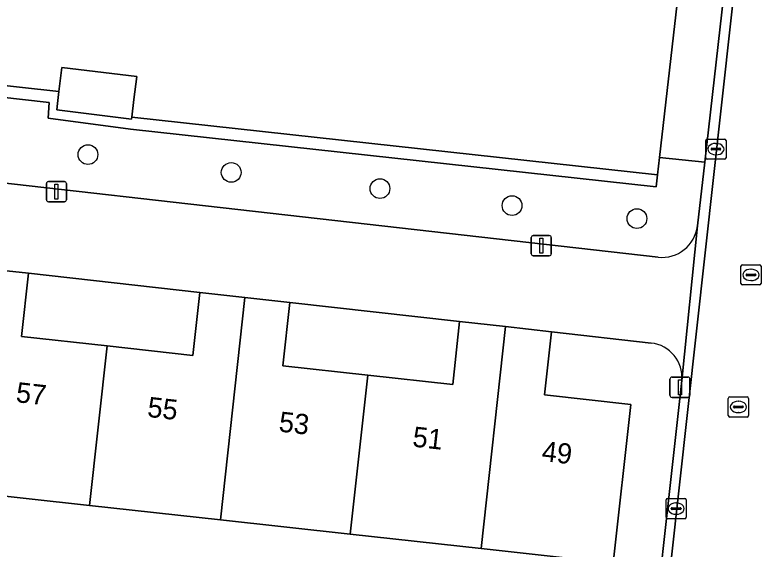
# Model space of a CAD drawing. Extents: x 161928 to 163071, y 386474 to 387428.
# Drawn here: x 162140.71 to 162177.69, y 387040.09 to 387066.55 of the extents above; entities that cross this region are included whole.
import ezdxf

# ---------------------------------------------------------------- set-up
doc = ezdxf.new("R2010")
doc.units = 0
for name, color, linetype in [('IMGEO_Boom', 7, 'Continuous'), ('IMGEO_Erf', 7, 'Continuous'), ('IMGEO_Groenvoorziening', 7, 'Continuous'), ('IMGEO_Haag', 7, 'Continuous'), ('IMGEO_Kolk', 7, 'Continuous'), ('IMGEO_Lichtmast', 7, 'Continuous'), ('IMGEO_Pand', 7, 'Continuous'), ('IMGEO_Pand_nummerreeks', 7, 'Continuous'), ('IMGEO_Rijbaan_lokaal_open', 7, 'Continuous'), ('IMGEO_Rioolput', 7, 'Continuous'), ('IMGEO_Voetpad_open', 7, 'Continuous')]:
    doc.layers.add(name, color=color, linetype=linetype)

msp = doc.modelspace()

# ---------------------------------------------------------------- linework, layer by layer
at = {"layer": 'IMGEO_Boom'}
for centre in [(162144.332, 387059.628), (162151.43, 387058.745), (162158.805, 387057.944), (162165.352, 387057.102), (162171.541, 387056.459)]:
    msp.add_circle(centre, 0.489, dxfattribs=at)
at = {"layer": 'IMGEO_Erf'}
for points in [[(162166.885, 387067.852), (162160.394, 387068.559), (162153.9, 387069.266), (162147.468, 387069.966), (162140.997, 387070.67), (162134.529, 387071.374), (162128.119, 387072.072), (162121.35, 387072.809), (162120.517, 387065.213), (162142.895, 387062.759), (162143.041, 387063.946), (162146.748, 387063.493), (162146.609, 387062.352), (162146.503, 387061.486), (162172.556, 387058.628), (162172.666, 387059.494), (162173.539, 387067.128)], [(162141.386, 387053.749), (162141.041, 387050.62), (162145.285, 387050.152), (162149.531, 387049.684), (162149.874, 387052.798)], [(162154.338, 387052.306), (162153.992, 387049.168), (162158.2, 387048.704), (162162.409, 387048.24), (162162.753, 387051.358)]]:
    msp.add_lwpolyline(points, close=True, dxfattribs=at)
for points in [[(162172.247, 387050.295), (162167.305, 387050.857), (162166.96, 387047.729), (162171.231, 387047.258), (162170.363, 387039.387), (162163.817, 387040.109), (162157.331, 387040.824), (162150.893, 387041.533), (162144.413, 387042.248)], [(162144.413, 387042.248), (162137.961, 387042.959), (162131.52, 387043.669), (162125.06, 387044.381), (162118.233, 387045.134), (162117.285, 387037.293), (162147.681, 387033.973), (162147.879, 387035.773), (162150.091, 387035.53), (162149.893, 387033.731), (162171.865, 387031.331), (162173.766, 387048.438)]]:
    msp.add_lwpolyline(points, dxfattribs=at)
msp.add_arc((162172.061, 387048.593), 1.712, 354.8168, 83.7485, dxfattribs=at)
at = {"layer": 'IMGEO_Groenvoorziening'}
for points in [[(162174.733, 387078.159), (162174.407, 387075.097), (162173.539, 387067.128), (162172.666, 387059.494), (162174.898, 387059.249), (162176.696, 387075.008)], [(162142.401, 387062.21), (162139.894, 387062.484), (162120.452, 387064.617), (162120.517, 387065.213), (162117.695, 387065.523), (162117.363, 387062.64)], [(162174.539, 387056.102), (162174.898, 387059.249), (162172.666, 387059.494), (162172.556, 387058.628), (162172.491, 387058.032), (162146.437, 387060.889), (162142.366, 387061.437), (162142.401, 387062.21)], [(162118.965, 387060.622), (162172.588, 387054.548)]]:
    msp.add_lwpolyline(points, dxfattribs=at)
msp.add_lwpolyline([(162120.517, 387065.213), (162120.452, 387064.617), (162139.894, 387062.484), (162142.401, 387062.21), (162142.366, 387061.437), (162146.437, 387060.889), (162172.491, 387058.032), (162172.556, 387058.628), (162146.503, 387061.486), (162146.491, 387061.389), (162142.783, 387061.843), (162142.822, 387062.163), (162142.895, 387062.759)], close=True, dxfattribs=at)
msp.add_arc((162172.786, 387056.301), 1.764, 263.5586, 353.517, dxfattribs=at)
at = {"layer": 'IMGEO_Haag'}
msp.add_lwpolyline([(162120.517, 387065.213), (162120.452, 387064.617), (162139.894, 387062.484), (162142.401, 387062.21), (162142.366, 387061.437), (162146.437, 387060.889), (162172.491, 387058.032), (162172.556, 387058.628), (162146.503, 387061.486), (162146.491, 387061.389), (162142.783, 387061.843), (162142.822, 387062.163), (162142.895, 387062.759)], close=True, dxfattribs=at)
at = {"layer": 'IMGEO_Kolk'}
for p, q in [((162174.954, 387059.475), (162174.954, 387060.327)), ((162175.029, 387060.401), (162175.881, 387060.401)), ((162175.442, 387060.181), (162175.467, 387060.181)), ((162175.955, 387060.327), (162175.955, 387059.475)), ((162175.213, 387059.895), (162175.213, 387059.907)), ((162175.651, 387059.858), (162175.253, 387059.858)), ((162175.256, 387059.944), (162175.654, 387059.944)), ((162175.697, 387059.907), (162175.697, 387059.895)), ((162175.881, 387059.401), (162175.029, 387059.401)), ((162175.465, 387059.621), (162175.44, 387059.621)), ((162172.983, 387041.668), (162172.983, 387042.52)), ((162173.058, 387042.594), (162173.91, 387042.594)), ((162173.471, 387042.374), (162173.496, 387042.374)), ((162173.984, 387042.52), (162173.984, 387041.668)), ((162173.242, 387042.088), (162173.242, 387042.1)), ((162173.68, 387042.051), (162173.282, 387042.051)), ((162173.285, 387042.137), (162173.683, 387042.137)), ((162173.726, 387042.1), (162173.726, 387042.088)), ((162173.494, 387041.814), (162173.469, 387041.814)), ((162173.91, 387041.594), (162173.058, 387041.594))]:
    msp.add_line(p, q, dxfattribs=at)
for points in [[(162174.954, 387059.475), (162174.954, 387060.327)], [(162175.029, 387060.401), (162175.881, 387060.401)], [(162175.955, 387060.327), (162175.955, 387059.475)], [(162175.881, 387059.401), (162175.029, 387059.401)], [(162172.983, 387041.668), (162172.983, 387042.52)], [(162173.058, 387042.594), (162173.91, 387042.594)], [(162173.984, 387042.52), (162173.984, 387041.668)], [(162173.91, 387041.594), (162173.058, 387041.594)]]:
    msp.add_lwpolyline(points, dxfattribs=at)
for centre, radius, start, end in [((162175.031, 387060.325), 0.0765, 91.552, 178.448), ((162175.031, 387060.325), 0.0765, 91.552, 178.448), ((162175.879, 387060.325), 0.0765, 1.552, 88.448), ((162175.879, 387060.325), 0.0765, 1.552, 88.448), ((162175.253, 387059.904), 0.0403, 85.8775, 175.7526), ((162175.25, 387059.894), 0.0366, 178.938, 274.7102), ((162175.654, 387059.901), 0.043, 264.8664, 352.4533), ((162175.658, 387059.906), 0.0386, 1.7309, 96.639), ((162175.031, 387059.477), 0.0765, 181.552, 268.448), ((162175.031, 387059.477), 0.0765, 181.552, 268.448), ((162175.879, 387059.477), 0.0765, 271.552, 358.448), ((162175.879, 387059.477), 0.0765, 271.552, 358.448), ((162173.06, 387042.518), 0.0765, 91.552, 178.448), ((162173.06, 387042.518), 0.0765, 91.552, 178.448), ((162173.908, 387042.518), 0.0765, 1.552, 88.448), ((162173.908, 387042.518), 0.0765, 1.552, 88.448), ((162173.282, 387042.097), 0.0403, 85.8775, 175.7526), ((162173.279, 387042.087), 0.0366, 178.938, 274.7102), ((162173.683, 387042.094), 0.043, 264.8664, 352.4533), ((162173.687, 387042.099), 0.0386, 1.7309, 96.639), ((162173.06, 387041.67), 0.0765, 181.552, 268.448), ((162173.06, 387041.67), 0.0765, 181.552, 268.448), ((162173.908, 387041.67), 0.0765, 271.552, 358.448), ((162173.908, 387041.67), 0.0765, 271.552, 358.448)]:
    msp.add_arc(centre, radius, start, end, dxfattribs=at)
for centre, major_axis, ratio, start_param, end_param in [((162175.441, 387059.901), (-0.387, 0.002), 0.722429, 4.712389, 7.853982), ((162175.466, 387059.901), (-0.39, 0.002), 0.717154, 1.570796, 4.712389), ((162173.47, 387042.094), (-0.387, 0.002), 0.722429, 4.712389, 7.853982), ((162173.495, 387042.094), (-0.39, 0.002), 0.717154, 1.570796, 4.712389)]:
    msp.add_ellipse(centre, major_axis=major_axis, ratio=ratio, start_param=start_param, end_param=end_param, dxfattribs=at)
at = {"layer": 'IMGEO_Lichtmast'}
for p, q in [((162142.372, 387058.296), (162143.162, 387058.296)), ((162143.162, 387058.296), (162142.372, 387058.296)), ((162142.272, 387057.396), (162142.272, 387058.196)), ((162142.272, 387058.196), (162142.272, 387057.396)), ((162143.262, 387058.196), (162143.262, 387057.396)), ((162143.262, 387057.396), (162143.262, 387058.196)), ((162143.162, 387057.296), (162142.372, 387057.296)), ((162142.372, 387057.296), (162143.162, 387057.296)), ((162166.304, 387054.717), (162166.304, 387055.517)), ((162166.304, 387055.517), (162166.304, 387054.717)), ((162166.404, 387055.617), (162167.194, 387055.617)), ((162167.194, 387055.617), (162166.404, 387055.617)), ((162167.294, 387055.517), (162167.294, 387054.717)), ((162167.294, 387054.717), (162167.294, 387055.517)), ((162167.194, 387054.617), (162166.404, 387054.617)), ((162166.404, 387054.617), (162167.194, 387054.617)), ((162173.179, 387047.705), (162173.179, 387048.505)), ((162173.179, 387048.505), (162173.179, 387047.705)), ((162173.279, 387048.605), (162174.069, 387048.605)), ((162174.069, 387048.605), (162173.279, 387048.605)), ((162174.169, 387048.505), (162174.169, 387047.705)), ((162174.169, 387047.705), (162174.169, 387048.505)), ((162174.069, 387047.605), (162173.279, 387047.605)), ((162173.279, 387047.605), (162174.069, 387047.605))]:
    msp.add_line(p, q, dxfattribs=at)
for points in [[(162142.692, 387058.171), (162142.842, 387058.171), (162142.842, 387057.421), (162142.692, 387057.421), (162142.692, 387058.171)], [(162166.724, 387055.492), (162166.874, 387055.492), (162166.874, 387054.742), (162166.724, 387054.742), (162166.724, 387055.492)], [(162173.599, 387048.48), (162173.749, 387048.48), (162173.749, 387047.73), (162173.599, 387047.73), (162173.599, 387048.48)]]:
    msp.add_lwpolyline(points, dxfattribs=at)
for centre, start, end in [((162142.372, 387058.196), 90, 180), ((162142.372, 387058.196), 90, 180), ((162143.162, 387058.196), 0, 90), ((162143.162, 387058.196), 360, 90), ((162142.372, 387057.396), 180, 270), ((162142.372, 387057.396), 180, 270), ((162143.162, 387057.396), 270, 0), ((162143.162, 387057.396), 270, 0), ((162166.404, 387055.517), 90, 180), ((162166.404, 387055.517), 90, 180), ((162167.194, 387055.517), 0, 90), ((162167.194, 387055.517), 360, 90), ((162166.404, 387054.717), 180, 270), ((162166.404, 387054.717), 180, 270), ((162167.194, 387054.717), 270, 0), ((162167.194, 387054.717), 270, 0), ((162173.279, 387048.505), 90, 180), ((162173.279, 387048.505), 90, 180), ((162174.069, 387048.505), 0, 90), ((162174.069, 387048.505), 360, 90), ((162173.279, 387047.705), 180, 270), ((162173.279, 387047.705), 180, 270), ((162174.069, 387047.705), 270, 0), ((162174.069, 387047.705), 270, 0)]:
    msp.add_arc(centre, 0.1, start, end, dxfattribs=at)
at = {"layer": 'IMGEO_Pand'}
for points in [[(162146.748, 387063.493), (162143.041, 387063.946), (162142.895, 387062.759), (162142.822, 387062.163), (162142.783, 387061.843), (162146.491, 387061.389), (162146.503, 387061.486), (162146.609, 387062.352)], [(162139.178, 387053.992), (162137.961, 387042.959), (162144.413, 387042.248), (162145.285, 387050.152), (162141.041, 387050.62), (162141.386, 387053.749)], [(162149.874, 387052.798), (162149.531, 387049.684), (162145.285, 387050.152), (162144.413, 387042.248), (162150.893, 387041.533), (162152.108, 387052.552)], [(162152.108, 387052.552), (162150.893, 387041.533), (162157.331, 387040.824), (162158.2, 387048.704), (162153.992, 387049.168), (162154.338, 387052.306)], [(162162.753, 387051.358), (162162.409, 387048.24), (162158.2, 387048.704), (162157.331, 387040.824), (162163.817, 387040.109), (162165.03, 387051.107)], [(162165.03, 387051.107), (162163.817, 387040.109), (162170.363, 387039.387), (162171.231, 387047.258), (162166.96, 387047.729), (162167.305, 387050.857)]]:
    msp.add_lwpolyline(points, close=True, dxfattribs=at)
at = {"layer": 'IMGEO_Rijbaan_lokaal_open'}
msp.add_lwpolyline([(162177.594, 387078.928), (162177.465, 387077.766), (162163.864, 386954.91), (162163.382, 386950.665), (162168.395, 386950.077), (162168.956, 386955.24), (162174.417, 387003.525), (162174.44, 387003.78), (162174.518, 387004.265), (162176.148, 387018.705)], dxfattribs=at)
at = {"layer": 'IMGEO_Rioolput'}
for p, q in [((162176.692, 387053.245), (162176.692, 387054.097)), ((162176.767, 387054.171), (162177.619, 387054.171)), ((162177.18, 387053.951), (162177.205, 387053.951)), ((162177.693, 387054.097), (162177.693, 387053.245)), ((162176.951, 387053.665), (162176.951, 387053.677)), ((162177.389, 387053.628), (162176.991, 387053.628)), ((162176.994, 387053.714), (162177.392, 387053.714)), ((162177.435, 387053.677), (162177.435, 387053.665)), ((162177.619, 387053.171), (162176.767, 387053.171)), ((162177.203, 387053.391), (162177.178, 387053.391)), ((162176.069, 387046.702), (162176.069, 387047.554)), ((162176.144, 387047.628), (162176.996, 387047.628)), ((162177.07, 387047.554), (162177.07, 387046.702)), ((162176.371, 387047.171), (162176.769, 387047.171)), ((162176.557, 387047.408), (162176.582, 387047.408)), ((162176.328, 387047.122), (162176.328, 387047.134)), ((162176.766, 387047.085), (162176.368, 387047.085)), ((162176.58, 387046.848), (162176.555, 387046.848)), ((162176.812, 387047.134), (162176.812, 387047.122)), ((162176.996, 387046.628), (162176.144, 387046.628))]:
    msp.add_line(p, q, dxfattribs=at)
for points in [[(162176.692, 387053.245), (162176.692, 387054.097)], [(162176.767, 387054.171), (162177.619, 387054.171)], [(162177.693, 387054.097), (162177.693, 387053.245)], [(162177.619, 387053.171), (162176.767, 387053.171)], [(162176.069, 387046.702), (162176.069, 387047.554)], [(162176.144, 387047.628), (162176.996, 387047.628)], [(162177.07, 387047.554), (162177.07, 387046.702)], [(162176.996, 387046.628), (162176.144, 387046.628)]]:
    msp.add_lwpolyline(points, dxfattribs=at)
for centre, radius, start, end in [((162176.769, 387054.095), 0.0765, 91.552, 178.448), ((162176.769, 387054.095), 0.0765, 91.552, 178.448), ((162177.617, 387054.095), 0.0765, 1.552, 88.448), ((162177.617, 387054.095), 0.0765, 1.552, 88.448), ((162176.991, 387053.674), 0.0403, 85.8775, 175.7526), ((162176.988, 387053.664), 0.0366, 178.938, 274.7102), ((162177.392, 387053.671), 0.043, 264.8664, 352.4533), ((162177.396, 387053.676), 0.0386, 1.7309, 96.639), ((162176.769, 387053.247), 0.0765, 181.552, 268.448), ((162176.769, 387053.247), 0.0765, 181.552, 268.448), ((162177.617, 387053.247), 0.0765, 271.552, 358.448), ((162177.617, 387053.247), 0.0765, 271.552, 358.448), ((162176.146, 387047.552), 0.0765, 91.552, 178.448), ((162176.146, 387047.552), 0.0765, 91.552, 178.448), ((162176.994, 387047.552), 0.0765, 1.552, 88.448), ((162176.994, 387047.552), 0.0765, 1.552, 88.448), ((162176.368, 387047.131), 0.0403, 85.8775, 175.7526), ((162176.773, 387047.133), 0.0386, 1.7309, 96.639), ((162176.365, 387047.121), 0.0366, 178.938, 274.7102), ((162176.769, 387047.128), 0.043, 264.8664, 352.4533), ((162176.146, 387046.704), 0.0765, 181.552, 268.448), ((162176.146, 387046.704), 0.0765, 181.552, 268.448), ((162176.994, 387046.704), 0.0765, 271.552, 358.448), ((162176.994, 387046.704), 0.0765, 271.552, 358.448)]:
    msp.add_arc(centre, radius, start, end, dxfattribs=at)
for centre, major_axis, ratio, start_param, end_param in [((162177.179, 387053.671), (-0.387, 0.002), 0.722429, 4.712389, 7.853982), ((162177.204, 387053.671), (-0.39, 0.002), 0.717154, 1.570796, 4.712389), ((162176.556, 387047.128), (-0.387, 0.002), 0.722429, 4.712389, 7.853982), ((162176.581, 387047.128), (-0.39, 0.002), 0.717154, 1.570796, 4.712389)]:
    msp.add_ellipse(centre, major_axis=major_axis, ratio=ratio, start_param=start_param, end_param=end_param, dxfattribs=at)
at = {"layer": 'IMGEO_Voetpad_open'}
for points in [[(162176.696, 387075.008), (162174.898, 387059.249), (162174.539, 387056.102), (162173.766, 387048.438), (162171.865, 387031.331), (162171.776, 387030.536), (162171.587, 387028.835), (162171.544, 387028.577), (162170.719, 387020.821), (162168.711, 387002.789), (162168.507, 387000.952), (162167.511, 386992.682), (162165.555, 386975.46), (162165.458, 386974.606), (162165.259, 386972.856), (162164.401, 386965.029), (162162.618, 386948.375), (162163.149, 386948.547), (162163.382, 386950.665), (162163.864, 386954.91), (162177.465, 387077.766)], [(162172.588, 387054.548), (162118.965, 387060.622)], [(162118.73, 387056.254), (162119.022, 387056.223), (162119.42, 387056.18), (162124.052, 387055.687), (162126.28, 387055.441), (162128.512, 387055.195), (162136.968, 387054.236), (162139.178, 387053.992), (162141.386, 387053.749), (162149.874, 387052.798), (162152.108, 387052.552), (162154.338, 387052.306), (162162.753, 387051.358), (162165.03, 387051.107), (162167.305, 387050.857), (162172.247, 387050.295)], [(162173.766, 387048.438), (162174.539, 387056.102)]]:
    msp.add_lwpolyline(points, dxfattribs=at)
for centre, radius, start, end in [((162172.786, 387056.301), 1.764, 263.5586, 353.517), ((162172.061, 387048.593), 1.712, 354.8168, 83.7485)]:
    msp.add_arc(centre, radius, start, end, dxfattribs=at)

# ---------------------------------------------------------------- texts
at = {"layer": 'IMGEO_Pand_nummerreeks'}
for s, p in [('57', (162140.727, 387047.372)), ('55', (162147.243, 387046.643)), ('53', (162153.758, 387045.914)), ('51', (162160.385, 387045.172)), ('49', (162166.788, 387044.456))]:
    msp.add_text(s, height=1, rotation=353.6144, dxfattribs=at).set_placement(p)

doc.saveas('drawing.dxf')
